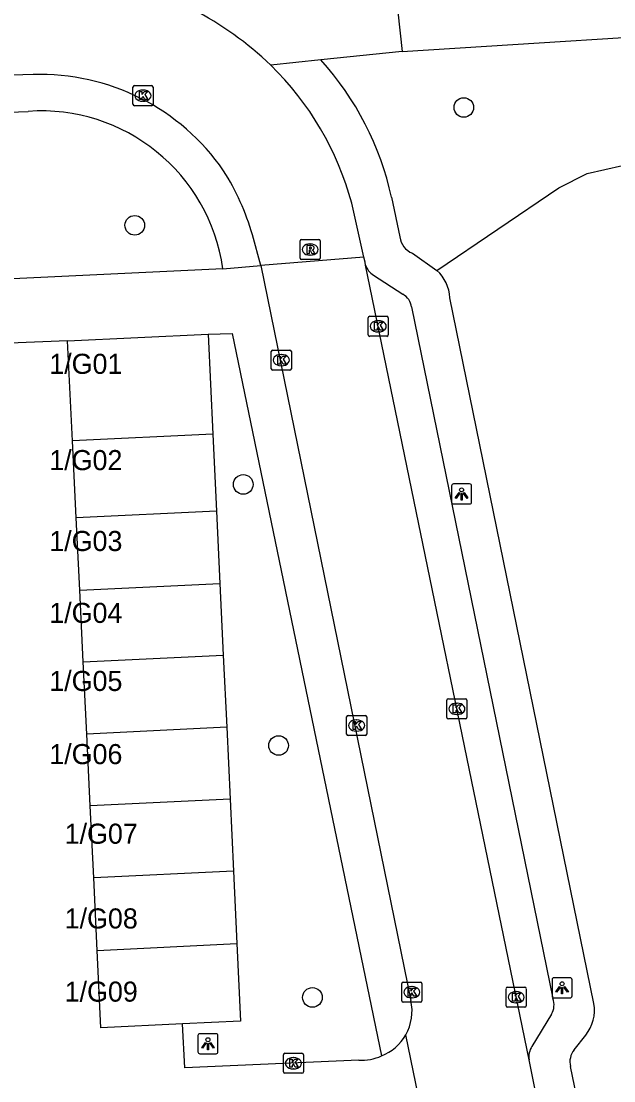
# Model space of a CAD drawing. Extents: x 161084 to 161928, y 385355 to 386522.
# Drawn here: x 161848.8 to 161878.3, y 386290.2 to 386342.9 of the extents above; entities that cross this region are included whole.
import ezdxf

# ---------------------------------------------------------------- set-up
doc = ezdxf.new("R2010")
doc.units = 0
for name, color, linetype in [('IMGEO_Berm_groen', 7, 'Continuous'), ('IMGEO_Boom', 7, 'Continuous'), ('IMGEO_Fietspad_gesloten', 7, 'Continuous'), ('IMGEO_Fietspad_open', 7, 'Continuous'), ('IMGEO_Kolk', 7, 'Continuous'), ('IMGEO_Lichtpunt', 7, 'Continuous'), ('IMGEO_Pand', 7, 'Continuous'), ('IMGEO_Pand_nummerreeks', 7, 'Continuous'), ('IMGEO_Rijbaan_lokaal_open', 7, 'Continuous'), ('IMGEO_Rioolput', 7, 'Continuous'), ('IMGEO_Voetpad_open', 7, 'Continuous')]:
    doc.layers.add(name, color=color, linetype=linetype)

msp = doc.modelspace()

# ---------------------------------------------------------------- linework, layer by layer
at = {"layer": 'IMGEO_Berm_groen'}
msp.add_lwpolyline([(161869.478, 386330.517), (161875.553, 386334.631), (161876.952, 386335.343), (161878.727, 386335.751), (161880.763, 386335.972), (161882.62, 386335.465), (161884.182, 386334.844), (161885.27, 386334.206), (161886.309, 386333.331), (161887.151, 386331.956), (161887.895, 386330.255), (161888.267, 386329.079), (161885.024, 386274.062), (161876.881, 386264.995), (161866.703, 386265.668)], dxfattribs=at)
at = {"layer": 'IMGEO_Boom'}
for centre in [(161870.815, 386338.638), (161854.425, 386332.771), (161859.828, 386319.867), (161861.588, 386306.865), (161863.275, 386294.32)]:
    msp.add_circle(centre, 0.489, dxfattribs=at)
at = {"layer": 'IMGEO_Fietspad_gesloten'}
for points in [[(161867.42, 386344.48), (161867.742, 386341.422)], [(161867.742, 386341.422), (161885.591, 386342.553)]]:
    msp.add_lwpolyline(points, dxfattribs=at)
at = {"layer": 'IMGEO_Fietspad_open'}
for points in [[(161867.742, 386341.422), (161863.696, 386341.005)], [(161863.696, 386341.005), (161861.197, 386340.747)]]:
    msp.add_lwpolyline(points, dxfattribs=at)
at = {"layer": 'IMGEO_Kolk'}
for p, q in [((161854.331, 386338.802), (161854.331, 386339.654)), ((161854.406, 386339.728), (161855.258, 386339.728)), ((161854.819, 386339.508), (161854.844, 386339.508)), ((161855.332, 386339.654), (161855.332, 386338.802)), ((161855.258, 386338.728), (161854.406, 386338.728)), ((161854.842, 386338.948), (161854.817, 386338.948)), ((161866.052, 386327.316), (161866.052, 386328.168)), ((161866.127, 386328.242), (161866.979, 386328.242)), ((161867.053, 386328.168), (161867.053, 386327.316)), ((161866.54, 386328.022), (161866.565, 386328.022)), ((161866.979, 386327.242), (161866.127, 386327.242)), ((161866.563, 386327.462), (161866.538, 386327.462)), ((161861.298, 386326.556), (161862.15, 386326.556)), ((161861.223, 386325.63), (161861.223, 386326.482)), ((161861.711, 386326.336), (161861.736, 386326.336)), ((161862.224, 386326.482), (161862.224, 386325.63)), ((161862.15, 386325.556), (161861.298, 386325.556)), ((161861.734, 386325.776), (161861.709, 386325.776)), ((161870.044, 386309.191), (161870.896, 386309.191)), ((161869.969, 386308.265), (161869.969, 386309.117)), ((161870.457, 386308.971), (161870.482, 386308.971)), ((161870.97, 386309.117), (161870.97, 386308.265)), ((161864.976, 386307.435), (161864.976, 386308.287)), ((161865.051, 386308.361), (161865.903, 386308.361)), ((161865.464, 386308.141), (161865.489, 386308.141)), ((161865.977, 386308.287), (161865.977, 386307.435)), ((161870.896, 386308.191), (161870.044, 386308.191)), ((161870.48, 386308.411), (161870.455, 386308.411)), ((161865.487, 386307.581), (161865.462, 386307.581)), ((161865.903, 386307.361), (161865.051, 386307.361)), ((161867.724, 386294.155), (161867.724, 386295.007)), ((161867.799, 386295.081), (161868.651, 386295.081)), ((161868.725, 386295.007), (161868.725, 386294.155)), ((161868.212, 386294.861), (161868.237, 386294.861)), ((161872.923, 386293.904), (161872.923, 386294.756)), ((161872.998, 386294.83), (161873.85, 386294.83)), ((161873.411, 386294.61), (161873.436, 386294.61)), ((161873.924, 386294.756), (161873.924, 386293.904)), ((161868.651, 386294.081), (161867.799, 386294.081)), ((161868.235, 386294.301), (161868.21, 386294.301)), ((161873.434, 386294.05), (161873.409, 386294.05)), ((161873.85, 386293.83), (161872.998, 386293.83)), ((161861.825, 386290.615), (161861.825, 386291.467)), ((161861.9, 386291.541), (161862.752, 386291.541)), ((161862.313, 386291.321), (161862.338, 386291.321)), ((161862.826, 386291.467), (161862.826, 386290.615)), ((161862.336, 386290.761), (161862.311, 386290.761)), ((161862.752, 386290.541), (161861.9, 386290.541))]:
    msp.add_line(p, q, dxfattribs=at)
for points in [[(161854.331, 386338.802), (161854.331, 386339.654)], [(161854.406, 386339.728), (161855.258, 386339.728)], [(161854.652, 386339.428), (161854.775, 386339.428), (161854.775, 386339.277), (161854.905, 386339.428), (161855.069, 386339.428), (161854.923, 386339.277), (161855.076, 386339.028), (161854.924, 386339.028), (161854.839, 386339.192), (161854.775, 386339.125), (161854.775, 386339.028), (161854.652, 386339.028), (161854.652, 386339.428)], [(161855.332, 386339.654), (161855.332, 386338.802)], [(161855.258, 386338.728), (161854.406, 386338.728)], [(161866.052, 386327.316), (161866.052, 386328.168)], [(161866.127, 386328.242), (161866.979, 386328.242)], [(161867.053, 386328.168), (161867.053, 386327.316)], [(161866.373, 386327.942), (161866.496, 386327.942), (161866.496, 386327.791), (161866.626, 386327.942), (161866.79, 386327.942), (161866.644, 386327.791), (161866.797, 386327.542), (161866.645, 386327.542), (161866.56, 386327.706), (161866.496, 386327.639), (161866.496, 386327.542), (161866.373, 386327.542), (161866.373, 386327.942)], [(161866.979, 386327.242), (161866.127, 386327.242)], [(161861.298, 386326.556), (161862.15, 386326.556)], [(161861.223, 386325.63), (161861.223, 386326.482)], [(161861.544, 386326.256), (161861.667, 386326.256), (161861.667, 386326.105), (161861.797, 386326.256), (161861.961, 386326.256), (161861.815, 386326.105), (161861.968, 386325.856), (161861.816, 386325.856), (161861.731, 386326.02), (161861.667, 386325.953), (161861.667, 386325.856), (161861.544, 386325.856), (161861.544, 386326.256)], [(161862.224, 386326.482), (161862.224, 386325.63)], [(161862.15, 386325.556), (161861.298, 386325.556)], [(161870.044, 386309.191), (161870.896, 386309.191)], [(161869.969, 386308.265), (161869.969, 386309.117)], [(161870.29, 386308.891), (161870.413, 386308.891), (161870.413, 386308.74), (161870.543, 386308.891), (161870.707, 386308.891), (161870.561, 386308.74), (161870.714, 386308.491), (161870.562, 386308.491), (161870.477, 386308.655), (161870.413, 386308.588), (161870.413, 386308.491), (161870.29, 386308.491), (161870.29, 386308.891)], [(161870.97, 386309.117), (161870.97, 386308.265)], [(161864.976, 386307.435), (161864.976, 386308.287)], [(161865.051, 386308.361), (161865.903, 386308.361)], [(161865.977, 386308.287), (161865.977, 386307.435)], [(161870.896, 386308.191), (161870.044, 386308.191)], [(161865.297, 386308.061), (161865.42, 386308.061), (161865.42, 386307.91), (161865.55, 386308.061), (161865.714, 386308.061), (161865.568, 386307.91), (161865.721, 386307.661), (161865.569, 386307.661), (161865.484, 386307.825), (161865.42, 386307.758), (161865.42, 386307.661), (161865.297, 386307.661), (161865.297, 386308.061)], [(161865.903, 386307.361), (161865.051, 386307.361)], [(161867.724, 386294.155), (161867.724, 386295.007)], [(161867.799, 386295.081), (161868.651, 386295.081)], [(161868.725, 386295.007), (161868.725, 386294.155)], [(161868.045, 386294.781), (161868.168, 386294.781), (161868.168, 386294.63), (161868.298, 386294.781), (161868.462, 386294.781), (161868.316, 386294.63), (161868.469, 386294.381), (161868.317, 386294.381), (161868.232, 386294.545), (161868.168, 386294.478), (161868.168, 386294.381), (161868.045, 386294.381), (161868.045, 386294.781)], [(161872.923, 386293.904), (161872.923, 386294.756)], [(161872.998, 386294.83), (161873.85, 386294.83)], [(161873.244, 386294.53), (161873.367, 386294.53), (161873.367, 386294.379), (161873.497, 386294.53), (161873.661, 386294.53), (161873.515, 386294.379), (161873.668, 386294.13), (161873.516, 386294.13), (161873.431, 386294.294), (161873.367, 386294.227), (161873.367, 386294.13), (161873.244, 386294.13), (161873.244, 386294.53)], [(161873.924, 386294.756), (161873.924, 386293.904)], [(161868.651, 386294.081), (161867.799, 386294.081)], [(161873.85, 386293.83), (161872.998, 386293.83)], [(161861.825, 386290.615), (161861.825, 386291.467)], [(161861.9, 386291.541), (161862.752, 386291.541)], [(161862.146, 386291.241), (161862.269, 386291.241), (161862.269, 386291.09), (161862.399, 386291.241), (161862.563, 386291.241), (161862.417, 386291.09), (161862.57, 386290.841), (161862.418, 386290.841), (161862.333, 386291.005), (161862.269, 386290.938), (161862.269, 386290.841), (161862.146, 386290.841), (161862.146, 386291.241)], [(161862.826, 386291.467), (161862.826, 386290.615)], [(161862.752, 386290.541), (161861.9, 386290.541)]]:
    msp.add_lwpolyline(points, dxfattribs=at)
for centre, start, end in [((161854.408, 386339.652), 91.552, 178.448), ((161854.408, 386339.652), 91.552, 178.448), ((161855.256, 386339.652), 1.552, 88.448), ((161855.256, 386339.652), 1.552, 88.448), ((161854.408, 386338.804), 181.552, 268.448), ((161854.408, 386338.804), 181.552, 268.448), ((161855.256, 386338.804), 271.552, 358.448), ((161855.256, 386338.804), 271.552, 358.448), ((161866.129, 386328.166), 91.552, 178.448), ((161866.129, 386328.166), 91.552, 178.448), ((161866.977, 386328.166), 1.552, 88.448), ((161866.977, 386328.166), 1.552, 88.448), ((161866.129, 386327.318), 181.552, 268.448), ((161866.129, 386327.318), 181.552, 268.448), ((161866.977, 386327.318), 271.552, 358.448), ((161866.977, 386327.318), 271.552, 358.448), ((161861.3, 386326.48), 91.552, 178.448), ((161861.3, 386326.48), 91.552, 178.448), ((161862.148, 386326.48), 1.552, 88.448), ((161862.148, 386326.48), 1.552, 88.448), ((161861.3, 386325.632), 181.552, 268.448), ((161861.3, 386325.632), 181.552, 268.448), ((161862.148, 386325.632), 271.552, 358.448), ((161862.148, 386325.632), 271.552, 358.448), ((161870.046, 386309.115), 91.552, 178.448), ((161870.046, 386309.115), 91.552, 178.448), ((161870.894, 386309.115), 1.552, 88.448), ((161870.894, 386309.115), 1.552, 88.448), ((161865.053, 386308.285), 91.552, 178.448), ((161865.053, 386308.285), 91.552, 178.448), ((161865.901, 386308.285), 1.552, 88.448), ((161865.901, 386308.285), 1.552, 88.448), ((161870.046, 386308.267), 181.552, 268.448), ((161870.046, 386308.267), 181.552, 268.448), ((161870.894, 386308.267), 271.552, 358.448), ((161870.894, 386308.267), 271.552, 358.448), ((161865.053, 386307.437), 181.552, 268.448), ((161865.053, 386307.437), 181.552, 268.448), ((161865.901, 386307.437), 271.552, 358.448), ((161865.901, 386307.437), 271.552, 358.448), ((161867.801, 386295.005), 91.552, 178.448), ((161867.801, 386295.005), 91.552, 178.448), ((161868.649, 386295.005), 1.552, 88.448), ((161868.649, 386295.005), 1.552, 88.448), ((161873, 386294.754), 91.552, 178.448), ((161873, 386294.754), 91.552, 178.448), ((161873.848, 386294.754), 1.552, 88.448), ((161873.848, 386294.754), 1.552, 88.448), ((161867.801, 386294.157), 181.552, 268.448), ((161867.801, 386294.157), 181.552, 268.448), ((161868.649, 386294.157), 271.552, 358.448), ((161868.649, 386294.157), 271.552, 358.448), ((161873, 386293.906), 181.552, 268.448), ((161873, 386293.906), 181.552, 268.448), ((161873.848, 386293.906), 271.552, 358.448), ((161873.848, 386293.906), 271.552, 358.448), ((161861.902, 386291.465), 91.552, 178.448), ((161861.902, 386291.465), 91.552, 178.448), ((161862.75, 386291.465), 1.552, 88.448), ((161862.75, 386291.465), 1.552, 88.448), ((161861.902, 386290.617), 181.552, 268.448), ((161861.902, 386290.617), 181.552, 268.448), ((161862.75, 386290.617), 271.552, 358.448), ((161862.75, 386290.617), 271.552, 358.448)]:
    msp.add_arc(centre, 0.0765, start, end, dxfattribs=at)
for centre, major_axis, ratio, start_param, end_param in [((161854.818, 386339.228), (-0.387, 0.002), 0.722429, 4.712389, 7.853982), ((161854.843, 386339.228), (-0.39, 0.002), 0.717154, 1.570796, 4.712389), ((161866.539, 386327.742), (-0.387, 0.002), 0.722429, 4.712389, 7.853982), ((161866.564, 386327.742), (-0.39, 0.002), 0.717154, 1.570796, 4.712389), ((161861.71, 386326.056), (-0.387, 0.002), 0.722429, 4.712389, 7.853982), ((161861.735, 386326.056), (-0.39, 0.002), 0.717154, 1.570796, 4.712389), ((161870.456, 386308.691), (-0.387, 0.002), 0.722429, 4.712389, 7.853982), ((161870.481, 386308.691), (-0.39, 0.002), 0.717154, 1.570796, 4.712389), ((161865.463, 386307.861), (-0.387, 0.002), 0.722429, 4.712389, 7.853982), ((161865.488, 386307.861), (-0.39, 0.002), 0.717154, 1.570796, 4.712389), ((161868.211, 386294.581), (-0.387, 0.002), 0.722429, 4.712389, 7.853982), ((161868.236, 386294.581), (-0.39, 0.002), 0.717154, 1.570796, 4.712389), ((161873.41, 386294.33), (-0.387, 0.002), 0.722429, 4.712389, 7.853982), ((161873.435, 386294.33), (-0.39, 0.002), 0.717154, 1.570796, 4.712389), ((161862.312, 386291.041), (-0.387, 0.002), 0.722429, 4.712389, 7.853982), ((161862.337, 386291.041), (-0.39, 0.002), 0.717154, 1.570796, 4.712389)]:
    msp.add_ellipse(centre, major_axis=major_axis, ratio=ratio, start_param=start_param, end_param=end_param, dxfattribs=at)
at = {"layer": 'IMGEO_Lichtpunt'}
for p, q in [((161870.204, 386319.796), (161870.204, 386318.989)), ((161870.204, 386319.796), (161870.204, 386318.989)), ((161871.106, 386319.891), (161870.298, 386319.891)), ((161871.106, 386319.891), (161870.298, 386319.891)), ((161871.2, 386318.989), (161871.2, 386319.796)), ((161871.2, 386318.989), (161871.2, 386319.796)), ((161870.298, 386318.895), (161871.106, 386318.895)), ((161870.298, 386318.895), (161871.106, 386318.895)), ((161875.211, 386295.201), (161875.211, 386294.394)), ((161875.211, 386295.201), (161875.211, 386294.394)), ((161876.113, 386295.296), (161875.305, 386295.296)), ((161876.113, 386295.296), (161875.305, 386295.296)), ((161876.207, 386294.394), (161876.207, 386295.201)), ((161876.207, 386294.394), (161876.207, 386295.201)), ((161875.305, 386294.3), (161876.113, 386294.3)), ((161875.305, 386294.3), (161876.113, 386294.3)), ((161857.57, 386292.416), (161857.57, 386291.609)), ((161857.57, 386292.416), (161857.57, 386291.609)), ((161858.472, 386292.511), (161857.664, 386292.511)), ((161858.472, 386292.511), (161857.664, 386292.511)), ((161858.566, 386291.609), (161858.566, 386292.416)), ((161858.566, 386291.609), (161858.566, 386292.416)), ((161857.664, 386291.515), (161858.472, 386291.515)), ((161857.664, 386291.515), (161858.472, 386291.515))]:
    msp.add_line(p, q, dxfattribs=at)
for points in [[(161870.578, 386319.46), (161870.617, 386319.432), (161870.429, 386319.17), (161870.391, 386319.197), (161870.578, 386319.46)], [(161870.68, 386319.412), (161870.727, 386319.412), (161870.727, 386319.09), (161870.68, 386319.09), (161870.68, 386319.412)], [(161870.79, 386319.432), (161870.828, 386319.459), (161871.015, 386319.197), (161870.976, 386319.169), (161870.79, 386319.432)], [(161875.585, 386294.865), (161875.624, 386294.837), (161875.436, 386294.575), (161875.398, 386294.602), (161875.585, 386294.865)], [(161875.687, 386294.817), (161875.734, 386294.817), (161875.734, 386294.495), (161875.687, 386294.495), (161875.687, 386294.817)], [(161875.797, 386294.837), (161875.835, 386294.864), (161876.022, 386294.602), (161875.983, 386294.574), (161875.797, 386294.837)], [(161857.944, 386292.08), (161857.983, 386292.052), (161857.795, 386291.79), (161857.757, 386291.817), (161857.944, 386292.08)], [(161858.046, 386292.032), (161858.093, 386292.032), (161858.093, 386291.71), (161858.046, 386291.71), (161858.046, 386292.032)], [(161858.156, 386292.052), (161858.194, 386292.079), (161858.381, 386291.817), (161858.342, 386291.789), (161858.156, 386292.052)]]:
    msp.add_lwpolyline(points, dxfattribs=at)
for centre in [(161870.703, 386319.594), (161875.71, 386294.999), (161858.069, 386292.214)]:
    msp.add_circle(centre, 0.0994, dxfattribs=at)
for centre, start, end in [((161870.298, 386319.796), 90, 180), ((161870.298, 386319.796), 90, 180), ((161871.106, 386319.796), 0, 90), ((161871.106, 386319.796), 0, 90), ((161870.298, 386318.989), 180, 270), ((161870.298, 386318.989), 180, 270), ((161871.106, 386318.989), 270, 0), ((161871.106, 386318.989), 270, 360), ((161875.305, 386295.201), 90, 180), ((161875.305, 386295.201), 90, 180), ((161876.113, 386295.201), 0, 90), ((161876.113, 386295.201), 0, 90), ((161875.305, 386294.394), 180, 270), ((161875.305, 386294.394), 180, 270), ((161876.113, 386294.394), 270, 0), ((161876.113, 386294.394), 270, 360), ((161857.664, 386292.416), 90, 180), ((161857.664, 386292.416), 90, 180), ((161858.472, 386292.416), 0, 90), ((161858.472, 386292.416), 0, 90), ((161857.664, 386291.609), 180, 270), ((161857.664, 386291.609), 180, 270), ((161858.472, 386291.609), 270, 0), ((161858.472, 386291.609), 270, 360)]:
    msp.add_arc(centre, 0.0946, start, end, dxfattribs=at)
at = {"layer": 'IMGEO_Pand'}
for points in [[(161851.079, 386327.013), (161858.086, 386327.354)], [(161858.086, 386327.354), (161858.319, 386322.377)], [(161851.32, 386322.044), (161851.079, 386327.013)], [(161858.319, 386322.377), (161851.32, 386322.044)], [(161858.319, 386322.377), (161858.499, 386318.541)], [(161851.507, 386318.202), (161851.32, 386322.044)], [(161858.499, 386318.541), (161851.507, 386318.202)], [(161851.682, 386314.599), (161851.507, 386318.202)], [(161858.499, 386318.541), (161858.668, 386314.938)], [(161851.682, 386314.599), (161858.668, 386314.938)], [(161851.855, 386311.026), (161851.682, 386314.599)], [(161858.668, 386314.938), (161858.835, 386311.366)], [(161851.855, 386311.026), (161858.835, 386311.366)], [(161858.835, 386311.366), (161859.004, 386307.772)], [(161852.03, 386307.434), (161851.855, 386311.026)], [(161859.004, 386307.772), (161852.03, 386307.434)], [(161859.004, 386307.772), (161859.171, 386304.189)], [(161852.203, 386303.863), (161852.03, 386307.434)], [(161859.171, 386304.189), (161852.203, 386303.863)], [(161852.378, 386300.268), (161852.203, 386303.863)], [(161859.171, 386304.189), (161859.339, 386300.606)], [(161859.339, 386300.606), (161852.378, 386300.268)], [(161852.553, 386296.665), (161852.378, 386300.268)], [(161859.339, 386300.606), (161859.508, 386297.004)], [(161852.553, 386296.665), (161859.508, 386297.004)], [(161859.508, 386297.004), (161859.689, 386293.144), (161856.799, 386293.006)], [(161856.799, 386293.006), (161852.74, 386292.813), (161852.553, 386296.665)]]:
    msp.add_lwpolyline(points, dxfattribs=at)
at = {"layer": 'IMGEO_Rijbaan_lokaal_open'}
for points in [[(161849.356, 386340.275), (161803.418, 386338.802)], [(161865.839, 386331.182), (161865.231, 386333.872)], [(161860.71, 386330.762), (161860.282, 386332.291)], [(161865.839, 386331.182), (161860.71, 386330.762)], [(161865.924, 386330.79), (161865.893, 386330.943), (161865.839, 386331.182)], [(161874.063, 386291.215), (161865.924, 386330.79)], [(161860.71, 386330.762), (161868.179, 386294.162)], [(161851.079, 386327.013), (161844.08, 386326.736), (161844.281, 386322.722)], [(161865.581, 386291.191), (161856.913, 386290.812), (161856.799, 386293.006)], [(161869.543, 386284.617), (161867.92, 386292.456)], [(161874.677, 386288.161), (161874.063, 386291.215)]]:
    msp.add_lwpolyline(points, dxfattribs=at)
for centre, radius, start, end in [((161849.493, 386328.487), 16.95, 46.3278, 62.5159), ((161849.711, 386329.166), 11.114, 34.672, 91.8317), ((161850.649, 386329.937), 15.103, 15.1019, 45.7039), ((161848.517, 386328.949), 12.23, 15.8579, 32.3262), ((161865.819, 386293.648), 2.416, 330.4429, 12.292), ((161865.816, 386293.654), 2.421, 291.7466, 330.349), ((161865.675, 386293.795), 2.606, 267.9353, 293.4751)]:
    msp.add_arc(centre, radius, start, end, dxfattribs=at)
at = {"layer": 'IMGEO_Rioolput'}
for p, q in [((161862.659, 386331.139), (161862.659, 386331.991)), ((161862.734, 386332.065), (161863.586, 386332.065)), ((161863.147, 386331.845), (161863.172, 386331.845)), ((161863.66, 386331.991), (161863.66, 386331.139)), ((161863.586, 386331.065), (161862.734, 386331.065)), ((161863.17, 386331.285), (161863.145, 386331.285))]:
    msp.add_line(p, q, dxfattribs=at)
for points in [[(161862.659, 386331.139), (161862.659, 386331.991)], [(161862.734, 386332.065), (161863.586, 386332.065)], [(161863.66, 386331.991), (161863.66, 386331.139)], [(161863.248, 386331.763), (161862.996, 386331.765), (161862.996, 386331.365)], [(161862.996, 386331.365), (161863.12, 386331.365), (161863.12, 386331.527), (161863.131, 386331.527)], [(161863.174, 386331.684), (161863.12, 386331.684), (161863.12, 386331.603)], [(161863.12, 386331.603), (161863.172, 386331.603)], [(161863.178, 386331.498), (161863.249, 386331.365), (161863.389, 386331.365), (161863.324, 386331.491)], [(161863.586, 386331.065), (161862.734, 386331.065)]]:
    msp.add_lwpolyline(points, dxfattribs=at)
for centre, radius, start, end in [((161862.736, 386331.989), 0.0765, 91.552, 178.448), ((161862.736, 386331.989), 0.0765, 91.552, 178.448), ((161863.584, 386331.989), 0.0765, 1.552, 88.448), ((161863.584, 386331.989), 0.0765, 1.552, 88.448), ((161863.13, 386331.474), 0.0533, 26.0293, 88.6989), ((161863.156, 386331.792), 0.19, 274.7715, 282.9687), ((161863.18, 386331.588), 0.0964, 77.0061, 93.1865), ((161863.194, 386331.645), 0.0378, 276.6634, 79.6772), ((161863.247, 386331.653), 0.109, 350.3612, 89.416), ((161863.245, 386331.653), 0.112, 277.5842, 350.9817), ((161863.229, 386331.438), 0.108, 29.5134, 73.7905), ((161862.736, 386331.141), 0.0765, 181.552, 268.448), ((161862.736, 386331.141), 0.0765, 181.552, 268.448), ((161863.584, 386331.141), 0.0765, 271.552, 358.448), ((161863.584, 386331.141), 0.0765, 271.552, 358.448)]:
    msp.add_arc(centre, radius, start, end, dxfattribs=at)
for centre, major_axis, ratio, start_param, end_param in [((161863.146, 386331.565), (-0.387, 0.002), 0.722429, 4.712389, 7.853982), ((161863.171, 386331.565), (-0.39, 0.002), 0.717154, 1.570796, 4.712389)]:
    msp.add_ellipse(centre, major_axis=major_axis, ratio=ratio, start_param=start_param, end_param=end_param, dxfattribs=at)
at = {"layer": 'IMGEO_Voetpad_open'}
for points in [[(161773.348, 386335.778), (161849.113, 386338.445)], [(161867.213, 386334.166), (161867.63, 386332.189)], [(161868.255, 386331.38), (161869.478, 386330.517)], [(161858.818, 386330.607), (161842.057, 386329.808), (161840.149, 386329.717), (161772.118, 386326.539)], [(161858.818, 386330.607), (161860.71, 386330.762)], [(161866.321, 386330.286), (161867.784, 386329.338)], [(161868.212, 386328.703), (161875.252, 386294.261)], [(161877.298, 386294.014), (161870.125, 386329.167)], [(161858.086, 386327.354), (161859.274, 386327.388), (161866.713, 386291.405)], [(161875.183, 386293.491), (161874.209, 386291.884)], [(161876.312, 386291.716), (161876.885, 386292.444)], [(161876.512, 386289.031), (161876.127, 386290.878)]]:
    msp.add_lwpolyline(points, dxfattribs=at)
for centre, radius, start, end in [((161852.618, 386330.984), 14.938, 12.2983, 42.1313), ((161849.758, 386329.317), 9.151, 8.1051, 94.0445), ((161868.615, 386332.304), 0.992, 186.656, 248.7204), ((161866.763, 386331.043), 0.876, 196.7536, 239.7013), ((161868.124, 386329.038), 2.006, 3.693, 47.52), ((161867.327, 386328.568), 0.896, 8.6674, 59.2938), ((161874.424, 386293.947), 0.885, 328.9862, 20.7725), ((161875.36, 386293.685), 1.966, 320.8788, 9.6449), ((161875.022, 386291.356), 0.969, 147.0061, 188.372), ((161877.07, 386291.109), 0.971, 141.326, 193.7757)]:
    msp.add_arc(centre, radius, start, end, dxfattribs=at)

# ---------------------------------------------------------------- texts
at = {"layer": 'IMGEO_Pand_nummerreeks'}
for s, p in [('1/G01', (161850.165, 386325.373)), ('1/G02', (161850.165, 386320.578)), ('1/G03', (161850.165, 386316.55)), ('1/G04', (161850.165, 386312.97)), ('1/G05', (161850.165, 386309.581)), ('1/G06', (161850.165, 386305.937)), ('1/G07', (161850.932, 386301.973)), ('1/G08', (161850.932, 386297.753)), ('1/G09', (161850.932, 386294.109))]:
    msp.add_text(s, height=1, dxfattribs=at).set_placement(p)

doc.saveas('drawing.dxf')
